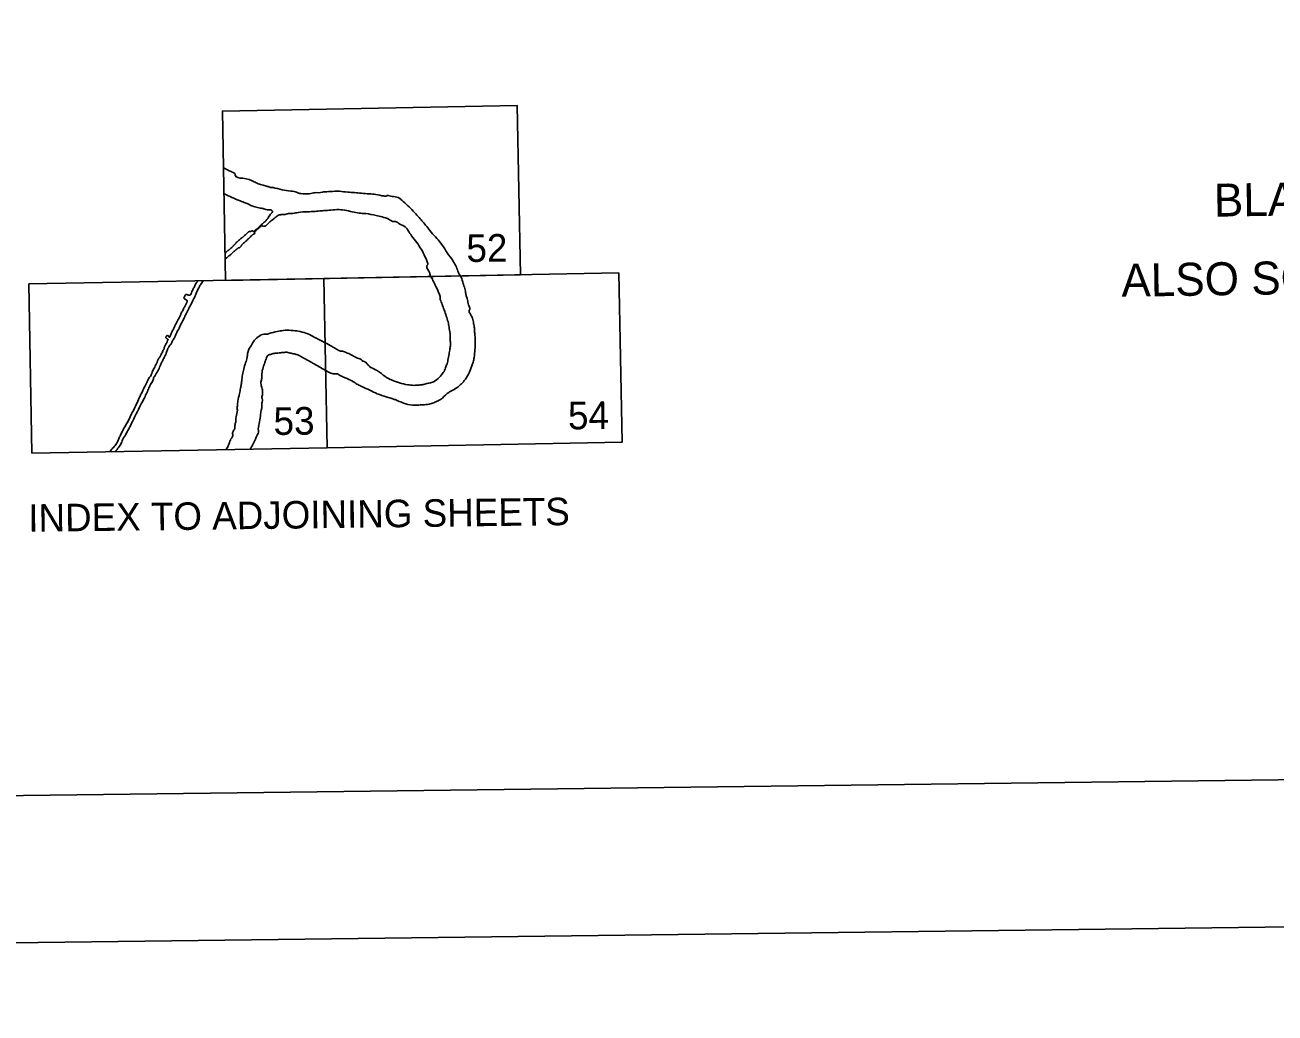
# Model space of a CAD drawing. Extents: x 3715084 to 3753216, y 488173 to 513963.
# Drawn here: x 3739790 to 3745094, y 488757 to 492947 of the extents above; entities that cross this region are included whole.
import ezdxf

# ---------------------------------------------------------------- set-up
doc = ezdxf.new("R2010")
doc.units = 0
for name, color, linetype in [('G-ANNO-NPLT', 7, 'Continuous'), ('V-ANNO-NPLT', 7, 'Continuous'), ('V-ANNO-SYMB', 7, 'Continuous'), ('V-ANNO-TEXT', 7, 'Continuous')]:
    doc.layers.add(name, color=color, linetype=linetype)

msp = doc.modelspace()

# ---------------------------------------------------------------- linework, layer by layer
at = {"layer": 'G-ANNO-NPLT'}
msp.add_lwpolyline([(3715969.1, 488756.5), (3752632.9, 489214.7), (3752330.9, 513379.5), (3715667.1, 512921.3)], close=True, dxfattribs=at)
at = {"layer": 'V-ANNO-NPLT'}
for points in [[(3740641.2, 491863.6), (3740628.1, 492581.7), (3741878.7, 492605.1), (3741892.5, 491887.1)], [(3741892.5, 491887.1), (3740641.2, 491863.6)], [(3742309.5, 491895.2), (3741058.3, 491871.3), (3741071.7, 491153.3)], [(3741071.7, 491153.3), (3742323.5, 491177.1), (3742309.5, 491895.2)], [(3739819.8, 491130.5), (3739807, 491848.6), (3741058.3, 491871.3), (3741071.7, 491153.3)], [(3741071.7, 491153.3), (3739819.8, 491130.5)]]:
    msp.add_lwpolyline(points, dxfattribs=at)
for points in [[(3740632.3, 492341.6), (3740665.6, 492324.8), (3740681, 492316.4), (3740681.5, 492315.9), (3740682, 492311.2), (3740714.8, 492296.6), (3740762.4, 492282.2), (3740779.3, 492273.8), (3740800.9, 492267.1), (3740819.4, 492262.5)], [(3740819.4, 492262.5), (3740831.6, 492258.3), (3740842.6, 492257.4)], [(3740842.6, 492257.4), (3740880.7, 492248.3), (3740917.7, 492242.5), (3740931.3, 492241), (3740952.5, 492233.6), (3740960.8, 492232.2), (3740996.3, 492230.9), (3741020.4, 492235.6), (3741051.4, 492237.3), (3741055.1, 492238.8)], [(3740634.4, 492231.4), (3740652.1, 492222.9), (3740684.8, 492208.3), (3740732.4, 492189.1), (3740765.7, 492175.6), (3740788.4, 492170.5)], [(3741055.1, 492238.8), (3741085.3, 492240.5), (3741124.6, 492241.5), (3741159.3, 492238), (3741188, 492235.9), (3741217.5, 492233.1), (3741250.7, 492231), (3741278.7, 492228.2), (3741311.9, 492221.6), (3741319.5, 492220.9), (3741324.8, 492221.7), (3741326.3, 492224), (3741330.8, 492224), (3741353.5, 492218.9), (3741379.9, 492211.5), (3741389.1, 492203.2), (3741413.4, 492181.5), (3741437.7, 492157.4), (3741458.2, 492134.1)], [(3740788.4, 492170.5), (3740804.2, 492166.9), (3740821.6, 492162.8), (3740839.1, 492158.7), (3740840.7, 492155.5), (3740835.4, 492148.1), (3740823.4, 492131.1), (3740807.2, 492112)], [(3740845, 492124.2), (3740854.2, 492132.5), (3740866.3, 492140.1), (3740873.8, 492142.4), (3740888.9, 492142.5), (3740908.5, 492147.2), (3740926.6, 492148), (3740950, 492152), (3740988.5, 492154.5), (3741020.9, 492156.2), (3741048.1, 492158.7), (3741057.9, 492159.5)], [(3741057.9, 492159.5), (3741088.1, 492162), (3741121.3, 492163.7), (3741154.5, 492160.1), (3741187.1, 492152.8), (3741215.8, 492148.4), (3741236.2, 492147), (3741280, 492139), (3741305, 492133.1), (3741335.2, 492122), (3741354.9, 492113.1), (3741361.7, 492113.1), (3741376.9, 492104.9), (3741402.6, 492090.7), (3741407.2, 492086.9), (3741416.3, 492074.2)], [(3740786.4, 492093.4), (3740774.6, 492083), (3740760.1, 492070.1)], [(3740762.4, 492067.6), (3740775.5, 492079.3), (3740788.6, 492090.9)], [(3740786.4, 492093.4), (3740795.7, 492101.5), (3740800.7, 492106.2)], [(3740823.6, 492106.4), (3740818.2, 492100.9), (3740812.3, 492095.2), (3740809.7, 492094.2), (3740805.2, 492093.2), (3740802, 492092.9), (3740798.7, 492093.5), (3740797.4, 492095.2), (3740796.5, 492096.4), (3740796, 492096.8), (3740795.4, 492097), (3740794.6, 492096.4), (3740787.5, 492089.9)], [(3740807.2, 492112), (3740803.5, 492108.8), (3740800.7, 492106.2)], [(3740823.6, 492106.4), (3740835.9, 492117.2), (3740845, 492124.2)], [(3741458.2, 492134.1), (3741490.2, 492098.1), (3741507.7, 492075.5), (3741531.3, 492048.5), (3741554.8, 492021.4), (3741576.2, 491989), (3741599.8, 491955.9)], [(3740712.4, 492046), (3740710, 492044), (3740706.4, 492041.5), (3740700.4, 492036.2), (3740692.9, 492029.9), (3740687.7, 492025.2), (3740684.2, 492021.9)], [(3740737.8, 492040.7), (3740734, 492036.1), (3740725.1, 492027.9), (3740717.5, 492021.5), (3740711.5, 492016.5)], [(3740760.1, 492070.1), (3740757.9, 492072.5), (3740756.2, 492073.6), (3740754.5, 492074), (3740752.8, 492073.5), (3740749.7, 492072), (3740747.3, 492071.4), (3740745.3, 492070.9), (3740743.1, 492070.7), (3740741.4, 492070.7), (3740740.2, 492070.2), (3740738.9, 492069.4), (3740731.4, 492062.6), (3740718.8, 492051.4), (3740712.4, 492046)], [(3740737.8, 492040.7), (3740741.1, 492043.4), (3740743.5, 492046), (3740746.4, 492048.9), (3740750.7, 492052.2), (3740755.9, 492057.1), (3740758.2, 492058.7), (3740762.4, 492061), (3740764.7, 492062.4), (3740765.8, 492063.6), (3740765.8, 492064), (3740765.2, 492064.5), (3740762.4, 492067.7)], [(3741416.3, 492074.2), (3741430.8, 492052.3), (3741452.9, 492023.8), (3741472, 491994.4), (3741487.3, 491965), (3741498.8, 491935.6)], [(3740656.4, 491993.5), (3740654.2, 491991.8), (3740652.6, 491990.7), (3740650.4, 491989.9), (3740647.7, 491987.4), (3740645.3, 491985.2), (3740643.9, 491984.4), (3740641.1, 491981), (3740639.1, 491978.6)], [(3740682.2, 491990.5), (3740671.5, 491981.3), (3740668.9, 491978.6), (3740658.7, 491969.9), (3740652.6, 491964.7)], [(3740656.4, 491993.5), (3740661.3, 491998), (3740667.2, 492003.6), (3740671.7, 492007), (3740672.9, 492008.5), (3740673.4, 492009.7), (3740677.6, 492013.9), (3740680.2, 492016.2), (3740682.1, 492019), (3740684.2, 492021.9)], [(3740711.5, 492016.5), (3740709.4, 492013.6), (3740709, 492012.2), (3740707.3, 492009.4), (3740706.3, 492007.1), (3740703.2, 492004.8), (3740701, 492002.7), (3740699.5, 492002.2), (3740698, 492001.8), (3740696.1, 492001.4), (3740694.9, 492001.2), (3740693.7, 492000.9), (3740692.2, 491999.5), (3740685.4, 491993.1), (3740682.2, 491990.5)], [(3740652.6, 491964.7), (3740645.9, 491958.9), (3740639.6, 491953.3)], [(3741498.8, 491935.6), (3741499.5, 491931.9), (3741498, 491930.3), (3741496.6, 491927.3), (3741495.8, 491925), (3741507.3, 491894.9), (3741510.5, 491880.5)], [(3741599.8, 491955.9), (3741614.3, 491932.6), (3741618.1, 491925.1), (3741627.3, 491902.5), (3741632.7, 491890.4), (3741638, 491882.1)], [(3741571.4, 491732.4), (3741562.1, 491756.6), (3741554.1, 491777), (3741551.7, 491782.8), (3741552.1, 491787.7), (3741548.6, 491803.7), (3741541.7, 491821.2), (3741533.8, 491838.2), (3741523.5, 491858.5), (3741513.2, 491877.4), (3741510.5, 491880.5)], [(3741637.8, 491882.5), (3741645.4, 491865.2), (3741650.4, 491846.2), (3741654.3, 491834.6), (3741659.8, 491812.7), (3741661.3, 491804.5), (3741664.3, 491791.3), (3741669.8, 491771), (3741672.3, 491759.3), (3741677.3, 491741.3), (3741675.4, 491736.5), (3741675, 491730.1)], [(3740522.7, 491861.6), (3740514.3, 491847.9), (3740507.3, 491833.5), (3740500.4, 491820.8), (3740497, 491811.5), (3740493.4, 491804.2), (3740492.9, 491803.2), (3740491.2, 491801.5), (3740488.6, 491801), (3740486.1, 491801.2), (3740482.5, 491801.9), (3740476.9, 491804.1), (3740474.4, 491804.3), (3740473, 491804), (3740471.8, 491803), (3740470.3, 491801.3), (3740466.7, 491794), (3740465, 491790.8), (3740464.3, 491789.4), (3740464.8, 491788.4), (3740465.3, 491787.7), (3740466.3, 491786.7)], [(3740507.2, 491787), (3740513.6, 491801.1), (3740518.9, 491815.1), (3740527.3, 491832.4), (3740534.5, 491844.2), (3740540.8, 491853.2), (3740546.2, 491862.4)], [(3740466.3, 491786.7), (3740471.7, 491782.6), (3740476.1, 491780.2), (3740478.3, 491778), (3740479, 491776.8), (3740478.5, 491775.3), (3740477.8, 491772.4), (3740476.6, 491770.4), (3740470.8, 491758.7), (3740464.8, 491747.9), (3740460.7, 491738.9), (3740454.7, 491727.6), (3740449.5, 491716.2)], [(3740471.1, 491715.8), (3740482.2, 491739), (3740492.3, 491757.9), (3740501.4, 491775), (3740507.2, 491787)], [(3740449.5, 491716.2), (3740437.7, 491692.5), (3740426.6, 491670.5), (3740420.1, 491657.5), (3740412.9, 491643.8)], [(3741571.4, 491732.4), (3741579.9, 491705.7), (3741586.4, 491682.4), (3741590.4, 491659.5), (3741594, 491630.9), (3741594.1, 491619.7), (3741595.1, 491601.2)], [(3741699.9, 491624.7), (3741697.9, 491644.7), (3741697.3, 491660.7), (3741695.3, 491670.9), (3741691.7, 491691.8), (3741688.7, 491703), (3741681.9, 491716.6), (3741675, 491730.1)], [(3740435.1, 491643.2), (3740446.6, 491667.4), (3740462.2, 491697.7), (3740471.1, 491715.8)], [(3740412.9, 491643.8), (3740407.7, 491631.8), (3740406, 491627.4), (3740404.5, 491624.3), (3740404.1, 491623.3), (3740403.6, 491622.5), (3740402.6, 491622.1), (3740401.6, 491622.5), (3740400.7, 491624.5), (3740400.1, 491627.2), (3740398.4, 491628.8), (3740396, 491629.8), (3740394.3, 491629.5), (3740392.1, 491628.6), (3740389.4, 491626.8), (3740388.5, 491624.4), (3740388, 491621.5), (3740389.2, 491619), (3740391, 491617.1), (3740392.9, 491615.7), (3740394.6, 491614.7), (3740396.8, 491613.5), (3740397.1, 491612.8), (3740396.6, 491611.3), (3740395.2, 491608.4), (3740390.4, 491597.6), (3740385.6, 491587.6), (3740382.4, 491581.2), (3740380, 491575.9), (3740380.1, 491573.4)], [(3740396.1, 491573), (3740396.8, 491576), (3740399, 491578.4), (3740401.2, 491584), (3740404.5, 491588.9), (3740407.2, 491591.1), (3740409.4, 491592.4), (3740411.8, 491597.3), (3740418, 491610), (3740425.7, 491624.2), (3740432, 491636.9), (3740435.1, 491643.2)], [(3740750.7, 491588.6), (3740757.6, 491601.2), (3740772.5, 491618.8), (3740782.4, 491625.9), (3740803.8, 491636), (3740819.8, 491636.1), (3740826.8, 491638.2), (3740860.8, 491646.9), (3740885.7, 491651.1), (3740920.2, 491651.8), (3740929.7, 491650.9), (3740957.7, 491646.6), (3740966.3, 491644.6), (3740997.3, 491633.8)], [(3740997.3, 491633.8), (3741023.4, 491620), (3741031.4, 491616), (3741054.5, 491604.6), (3741063, 491599.2)], [(3741699.9, 491624.7), (3741700.1, 491601.9), (3741699.3, 491570.3), (3741695.7, 491537.2), (3741691.9, 491517.2), (3741685.7, 491501.6), (3741674.7, 491471.3), (3741671.3, 491465.5)], [(3740345, 491505), (3740355.8, 491527.7), (3740367.8, 491549.2), (3740371.9, 491557), (3740375, 491565.1), (3740378.1, 491569.3), (3740379.1, 491570.5), (3740379.3, 491571.5), (3740380.1, 491573.4)], [(3740396.3, 491573.8), (3740391.1, 491559.4), (3740382.5, 491539.6), (3740375, 491525.4), (3740367.8, 491510.5), (3740365.4, 491505.1)], [(3740704.3, 491407.2), (3740707.8, 491421.7), (3740709.6, 491437.7), (3740713, 491463.3), (3740718.8, 491487.8), (3740726.1, 491514.4), (3740733, 491537.5), (3740734.4, 491553.5), (3740750.7, 491588.6)], [(3740793.8, 491413.3), (3740791.2, 491431.8), (3740795.1, 491448.8), (3740795.4, 491467.8), (3740800.8, 491494.4), (3740807.6, 491514.9), (3740815, 491535.5), (3740824.9, 491548.1), (3740831.4, 491549.1), (3740847.4, 491554.2), (3740862.4, 491555.3), (3740875.3, 491556.9)], [(3740875.3, 491556.9), (3740891.3, 491558.5), (3740900.8, 491558.6), (3740911.3, 491556.7), (3740928.4, 491552.8), (3740937.9, 491550.8), (3740950.4, 491545.9), (3740971, 491534.5), (3741001.6, 491518.7)], [(3741122.2, 491566.5), (3741108, 491574.2), (3741092.8, 491583.3), (3741063, 491599.2)], [(3741276.7, 491484.8), (3741252.3, 491498.7), (3741247.4, 491503.1), (3741244, 491507), (3741241, 491509.9), (3741240.5, 491512.3), (3741239.1, 491513.7), (3741224.9, 491520.9), (3741220, 491523.3), (3741217.6, 491526.2), (3741214.2, 491529.6), (3741206.9, 491532), (3741184, 491542.6), (3741164, 491553.1), (3741153.7, 491557), (3741145.9, 491560.3), (3741137.2, 491563.2), (3741133.8, 491564.1), (3741131.8, 491563.6), (3741128.9, 491563.6), (3741122.1, 491566.5)], [(3741573.5, 491487.7), (3741579.3, 491505.3), (3741584.9, 491525.7), (3741589.6, 491551.5), (3741593.4, 491573.9), (3741595.2, 491590), (3741595.1, 491601.2)], [(3740345, 491505), (3740336.1, 491487.6), (3740327.9, 491469.3), (3740322.2, 491456.6), (3740320, 491454.6), (3740317.3, 491451.4), (3740314, 491445.1), (3740309.2, 491434.8), (3740306.8, 491429.9)], [(3740327.9, 491430.8), (3740333, 491438.9), (3740334.9, 491445.9), (3740335.1, 491449.8), (3740336.3, 491453), (3740339, 491455), (3740340.4, 491455.7), (3740341.4, 491457.2), (3740353.2, 491479.4), (3740364, 491501.9), (3740366.5, 491507.6)], [(3741001.6, 491518.7), (3741013.6, 491511.3), (3741038.7, 491497.4), (3741048.7, 491491.5), (3741065.5, 491482)], [(3741184.2, 491434.1), (3741156.9, 491447), (3741121.8, 491463.8), (3741115.5, 491466.7), (3741110.1, 491466.7), (3741093.6, 491468.5), (3741082.4, 491472.8), (3741065.5, 491482)], [(3741276.7, 491484.8), (3741294.7, 491474.2), (3741310.3, 491461.7)], [(3741441.8, 491418.3), (3741414.1, 491421), (3741378.6, 491429.5), (3741345, 491441.5), (3741339.6, 491443.9), (3741310.3, 491461.7)], [(3741573.5, 491487.7), (3741562, 491468.2), (3741542.7, 491447.1), (3741515.6, 491430.9), (3741495.2, 491425.9), (3741478.7, 491421.4), (3741462.7, 491419.9), (3741441.8, 491418.3)], [(3741671.3, 491465.5), (3741654, 491438.6), (3741637.6, 491421.5), (3741616.8, 491404.8), (3741594.1, 491392.5), (3741587.8, 491388.6), (3741561.7, 491364.6)], [(3740274.8, 491364.9), (3740282, 491380.5), (3740290.4, 491396.9), (3740296.2, 491408.9), (3740306.8, 491429.9)], [(3740327.9, 491430.8), (3740317.8, 491412.2), (3740309.4, 491392.7), (3740299.4, 491370.9), (3740293.8, 491360.6)], [(3740691.5, 491313), (3740690.4, 491322), (3740691.3, 491332), (3740693.2, 491351.5), (3740700.5, 491383.6), (3740704.3, 491407.2)], [(3740793.5, 491316.7), (3740794.4, 491322.2), (3740794.8, 491337.2), (3740797.2, 491357.7), (3740795.6, 491366.7), (3740798, 491381.8), (3740797.9, 491394.8), (3740796.4, 491404.3), (3740793.8, 491413.3)], [(3741353.8, 491360.3), (3741323.1, 491369.8), (3741285.1, 491383.2), (3741253.4, 491397.6), (3741219.8, 491413.4), (3741201.8, 491422), (3741187.1, 491431.7), (3741184.2, 491434.1)], [(3740274.8, 491364.9), (3740262.3, 491337), (3740247.7, 491307.9), (3740237.8, 491288.6)], [(3740257.3, 491289), (3740276.3, 491325.4), (3740293.8, 491360.6)], [(3741561.7, 491364.6), (3741543.3, 491353.3), (3741524.4, 491344.9), (3741504.5, 491338.9), (3741478.3, 491335.8), (3741455.5, 491334.7), (3741434.1, 491334.6), (3741396.6, 491343.1), (3741360.1, 491357.9), (3741353.8, 491360.3)], [(3740691.5, 491313), (3740686.7, 491284.9), (3740684.7, 491273.9), (3740684.8, 491263.9), (3740680.4, 491248.9), (3740680.4, 491243.9), (3740680, 491234.8), (3740671.1, 491217.8), (3740670.7, 491201.3), (3740667.2, 491196.2), (3740657.9, 491176.1), (3740652.5, 491161.6), (3740642.7, 491145.5)], [(3740745.4, 491147.3), (3740756.9, 491167.3), (3740768.3, 491189.9), (3740771.7, 491198.9), (3740781.1, 491220.5), (3740780, 491234), (3740785.8, 491263.6), (3740789.6, 491296.1), (3740793.4, 491316.7)], [(3740237.8, 491288.6), (3740223.4, 491259.8), (3740213.8, 491243.2), (3740203.9, 491224.8), (3740195, 491207.2)], [(3740216.2, 491207.1), (3740230.6, 491234.5), (3740246.3, 491265.3), (3740257.3, 491289)], [(3740149.6, 491136.5), (3740163.3, 491152.9), (3740175.6, 491167.6), (3740188.6, 491192.3), (3740195, 491207.2)], [(3740216.2, 491207.1), (3740206.3, 491192.7), (3740198.9, 491172.6), (3740188.1, 491157), (3740173.5, 491136.9)]]:
    msp.add_spline(points, degree=3, dxfattribs=at)
at = {"layer": 'V-ANNO-SYMB'}
msp.add_lwpolyline([(3718711.2, 489415.9), (3751791.9, 489829.3), (3751505.5, 512744.1), (3718424.9, 512330.7), (3718711.2, 489415.9)], dxfattribs=at)

# ---------------------------------------------------------------- texts
at = {"layer": 'V-ANNO-NPLT'}
for s, height, p in [('52', 117, (3741663.7, 491941.5)), ('54', 117, (3742094.7, 491231.5)), ('53', 117, (3740845.3, 491207.8)), ('INDEX TO ADJOINING SHEETS', 116.7, (3739804.8, 490797.1))]:
    msp.add_text(s, height=height, rotation=0.716, dxfattribs=at).set_placement(p)
at = {"layer": 'V-ANNO-TEXT'}
for s, p in [('BLACK HAWK, LA TO HEAD OF PASSES, LA', (3744835.5, 492133.7)), ('ALSO SOUTHWEST, SOUTH, AND PASS A LOUTRE.', (3744442.8, 491793.9))]:
    msp.add_text(s, height=140, rotation=0.8918, dxfattribs=at).set_placement(p)

doc.saveas('drawing.dxf')
